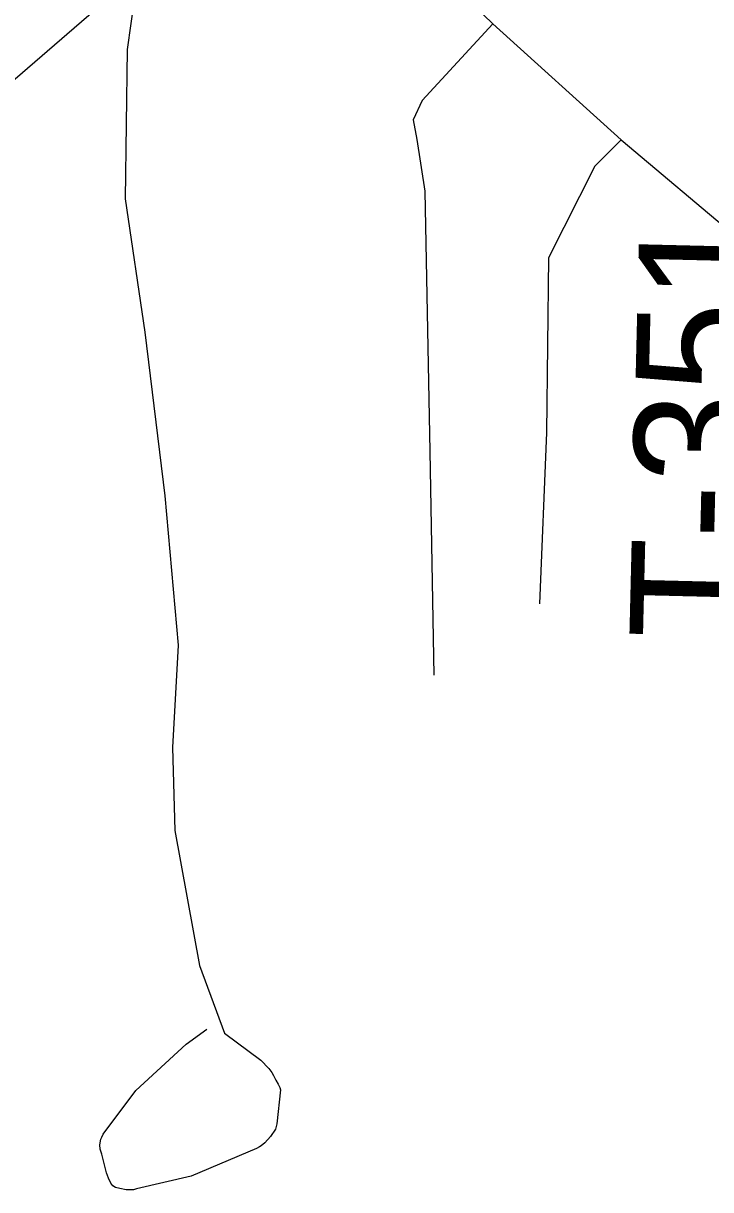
# Model space of a CAD drawing. Extents: x -59 to 82, y -3 to 49.
# Drawn here: x -52.35 to -52.032, y 44.876 to 45.416 of the extents above; entities that cross this region are included whole.
import ezdxf

# ---------------------------------------------------------------- set-up
doc = ezdxf.new("R2010")
doc.units = 0
for name, color, linetype in [('GM_X_State_Route', 7, 'Continuous'), ('GM_X_Township_Road', 7, 'Continuous'), ('GM_X_Township_Road_Text', 7, 'Continuous'), ('SH_Data', 7, 'Continuous')]:
    doc.layers.add(name, color=color, linetype=linetype)

msp = doc.modelspace()

# ---------------------------------------------------------------- linework, layer by layer
at = {"layer": 'GM_X_State_Route'}
for p, q in [((-52.23814, 45.51754), (-52.13294, 45.41582)), ((-52.13294, 45.41582), (-52.07349, 45.36214)), ((-52.07349, 45.36214), (-52.01669, 45.31409))]:
    msp.add_line(p, q, dxfattribs=at)
at = {"layer": 'GM_X_Township_Road'}
for p, q in [((-52.29668, 45.44264), (-52.30208, 45.40389)), ((-52.13294, 45.41582), (-52.1657, 45.38024)), ((-52.30208, 45.40389), (-52.30309, 45.33482)), ((-52.1657, 45.38024), (-52.16982, 45.37135)), ((-52.16982, 45.37135), (-52.16808, 45.36224)), ((-52.16808, 45.36224), (-52.1644, 45.33838)), ((-52.07349, 45.36214), (-52.08566, 45.34988)), ((-52.08566, 45.34988), (-52.1071, 45.30741)), ((-52.1644, 45.33838), (-52.16215, 45.21772)), ((-52.30309, 45.33482), (-52.29393, 45.27303)), ((-52.1071, 45.30741), (-52.10802, 45.22656)), ((-52.29393, 45.27303), (-52.28466, 45.1972)), ((-52.10802, 45.22656), (-52.11137, 45.14725)), ((-52.16215, 45.21772), (-52.16028, 45.11427)), ((-52.28466, 45.1972), (-52.27848, 45.12817)), ((-52.27848, 45.12817), (-52.28116, 45.08071)), ((-52.28116, 45.08071), (-52.28012, 45.04239)), ((-52.28012, 45.04239), (-52.26868, 44.97985)), ((-52.26868, 44.97985), (-52.25709, 44.94843)), ((-52.27485, 44.94337), (-52.2653, 44.95033)), ((-52.25709, 44.94843), (-52.24034, 44.93603)), ((-52.29818, 44.92195), (-52.27485, 44.94337)), ((-52.24034, 44.93603), (-52.23663, 44.93216)), ((-52.23663, 44.93216), (-52.23523, 44.93028)), ((-52.23523, 44.93028), (-52.23437, 44.92888)), ((-52.23437, 44.92888), (-52.23328, 44.92669)), ((-52.23328, 44.92669), (-52.23226, 44.92489)), ((-52.31318, 44.90172), (-52.29818, 44.92195)), ((-52.23117, 44.92224), (-52.23293, 44.90648)), ((-52.23226, 44.92489), (-52.23156, 44.92341)), ((-52.23156, 44.92341), (-52.23117, 44.92224)), ((-52.23293, 44.90648), (-52.23353, 44.9041)), ((-52.31435, 44.89947), (-52.31391, 44.90039)), ((-52.31391, 44.90039), (-52.31318, 44.90172)), ((-52.23586, 44.90066), (-52.23836, 44.89774)), ((-52.23353, 44.9041), (-52.23586, 44.90066)), ((-52.31482, 44.89674), (-52.31435, 44.89947)), ((-52.31458, 44.89479), (-52.31482, 44.89674)), ((-52.31389, 44.89253), (-52.31458, 44.89479)), ((-52.24231, 44.89502), (-52.27252, 44.88228)), ((-52.24086, 44.89582), (-52.24231, 44.89502)), ((-52.24008, 44.89626), (-52.24086, 44.89582)), ((-52.23836, 44.89774), (-52.24008, 44.89626)), ((-52.31172, 44.88384), (-52.31389, 44.89253)), ((-52.31079, 44.88135), (-52.31172, 44.88384)), ((-52.3097, 44.879), (-52.31079, 44.88135)), ((-52.30884, 44.87784), (-52.3097, 44.879)), ((-52.27252, 44.88228), (-52.29784, 44.8764)), ((-52.30752, 44.87697), (-52.30884, 44.87784)), ((-52.30549, 44.87651), (-52.30752, 44.87697)), ((-52.30268, 44.87603), (-52.30549, 44.87651)), ((-52.29924, 44.87603), (-52.30268, 44.87603)), ((-52.29784, 44.8764), (-52.29924, 44.87603))]:
    msp.add_line(p, q, dxfattribs=at)
at = {"layer": 'SH_Data'}
msp.add_lwpolyline([(-52.16577, 45.73353), (-52.77583, 45.02571), (-51.95731, 45.73353)], close=True, dxfattribs=at)

# ---------------------------------------------------------------- texts
at = {"layer": 'GM_X_Township_Road_Text'}
msp.add_text('T-351', height=0.056818, rotation=88.6229, dxfattribs=at).set_placement((-52.01295, 45.13037))

doc.saveas('drawing.dxf')
